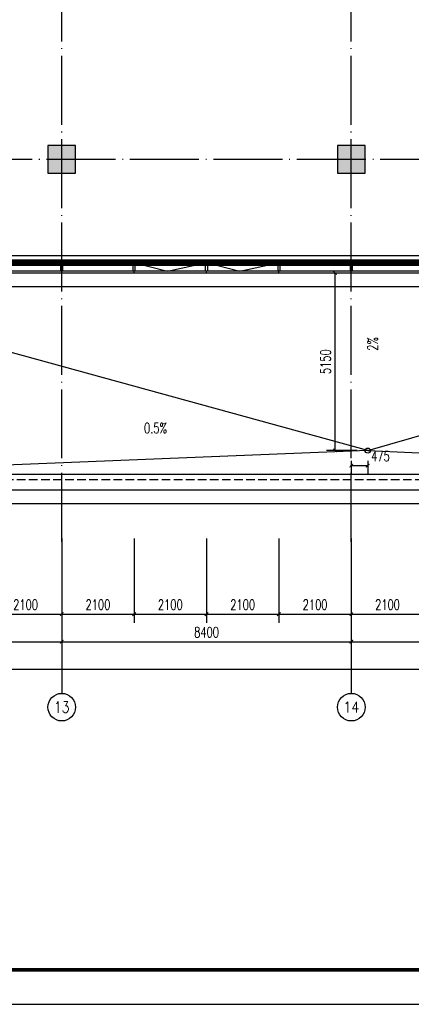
# Model space of a CAD drawing. Extents: x 797781 to 1255204, y 21234 to 1024248.
# Tile 358 of 656: x 962488 to 973849, y 350600 to 379177. Entities that reach past the tile are written whole.
import ezdxf
from ezdxf.enums import TextEntityAlignment as Align

# ---------------------------------------------------------------- set-up
doc = ezdxf.new("R2010")
doc.units = 0
doc.header["$LTSCALE"] = 1000
doc.header["$MEASUREMENT"] = 0
for name, pattern in [('230303生产综合楼-平面图_t8$0$__DASH', [0.35, 0.25, -0.1]), ('230303生产综合楼-平面图_t8$0$DOTE', [2.42, 2, -0.2, 0.02, -0.2]), ('__DASH', [0.35, 0.25, -0.1])]:
    doc.linetypes.add(name, pattern=pattern)
for name, color, linetype in [('230303生产综合楼-平面图_t8$0$3T_WOOD', 21, 'Continuous'), ('230303生产综合楼-平面图_t8$0$AXIS', 3, 'Continuous'), ('230303生产综合楼-平面图_t8$0$AXIS_TEXT', 7, 'Continuous'), ('230303生产综合楼-平面图_t8$0$COLUMN', 40, 'Continuous'), ('230303生产综合楼-平面图_t8$0$CURTWALL', 4, 'Continuous'), ('230303生产综合楼-平面图_t8$0$DIM_SYMB', 3, 'Continuous'), ('230303生产综合楼-平面图_t8$0$DOTE', 1, '230303生产综合楼-平面图_t8$0$DOTE'), ('230303生产综合楼-平面图_t8$0$PUB_DIM', 3, 'Continuous'), ('230303生产综合楼-平面图_t8$0$PUB_HATCH', 8, 'Continuous'), ('230303生产综合楼-平面图_t8$0$PUB_TEXT', 7, 'Continuous'), ('230303生产综合楼-平面图_t8$0$PUB_TITLE', 4, 'Continuous'), ('230303生产综合楼-平面图_t8$0$VPIPE-雨水', 4, 'Continuous'), ('230303生产综合楼-平面图_t8$0$水管', 4, 'Continuous'), ('230303生产综合楼-平面图_t8$0$看线', 115, 'Continuous'), ('AXIS_TEXT', 7, 'Continuous'), ('PUB_HATCH', 8, 'Continuous')]:
    doc.layers.add(name, color=color, linetype=linetype)
doc.styles.add('230303生产综合楼-平面图_t8$0$_TCH_AXIS', font='COMPLEX', dxfattribs={"bigfont": 'GBCBIG'})
doc.styles.add('230303生产综合楼-平面图_t8$0$_TCH_DIM', font='SIMPLEX', dxfattribs={"bigfont": 'GBCBIG'})
doc.styles.add('230303生产综合楼-平面图_T8$0$_TCH_DIM_T3', font='SIMPLEX', dxfattribs={"width": 0.705882, "bigfont": 'GBCBIG'})
doc.styles.add('COMPLEX', font='COMPLEX')
doc.dimstyles.new('230303生产综合楼-平面图_T8$0$_TCH_ARCH&&100', dxfattribs={"dimtxt": 297.5, "dimasz": 100, "dimexe": 250, "dimexo": 300, "dimgap": 126.25, "dimtad": 1, "dimdec": 0, "dimzin": 0, "dimdsep": 46, "dimtxsty": '230303生产综合楼-平面图_T8$0$_TCH_DIM_T3', "dimblk": '230303生产综合楼-平面图_t8$0$_ArchTick', "dimcen": 0.09, "dimclrt": 7, "dimazin": 2, "dimtfac": 1, "dimtdec": 0, "dimtix": 1, "dimtmove": 2, "dimatfit": 3, "dimfxl": 1, "dimtolj": 1, "dimtzin": 0, "dimarcsym": 0})

# ---------------------------------------------------------------- blocks, each defined once
blk = doc.blocks.new('AQ3')
at = {"color": 6, "linetype": '__DASH', "ltscale": 4, "const_width": 200}
blk.add_lwpolyline([(1180371, 357818), (1180371, 354818), (1150569, 354818)], dxfattribs=at)
blk = doc.blocks.new('230303生产综合楼-平面图_t8$0$3-XHS')
at = {"layer": '230303生产综合楼-平面图_t8$0$VPIPE-雨水'}
blk.add_circle((1141993.3, 152910), 75, dxfattribs=at)
blk = doc.blocks.new('230303生产综合楼-平面图_t8$0$3WLGJ')
at = {"layer": '230303生产综合楼-平面图_t8$0$3T_WOOD'}
for points in [[(1087091, 172272), (1087041, 172272), (1087041, 172522), (1087091, 172522)], [(1089191, 172272), (1089141, 172272), (1089141, 172522), (1089191, 172522)], [(1091291, 172272), (1091241, 172272), (1091241, 172522), (1091291, 172522)], [(1093391, 172272), (1093341, 172272), (1093341, 172522), (1093391, 172522)], [(1095491, 172272), (1095441, 172272), (1095441, 172522), (1095491, 172522)]]:
    blk.add_lwpolyline(points, close=True, dxfattribs=at)
for points in [[(1087066, 172222), (1087066, 172272)], [(1089166, 172222), (1089166, 172272)], [(1091266, 172222), (1091266, 172272)], [(1093366, 172222), (1093366, 172272)], [(1095466, 172222), (1095466, 172272)]]:
    blk.add_lwpolyline(points, dxfattribs=at)
blk = doc.blocks.new('230303生产综合楼-平面图_t8$0$_ArchTick')
at = {"color": 0, "linetype": 'ByBlock', "const_width": 0.3}
blk.add_lwpolyline([(-0.5, -0.5), (0.5, 0.5)], dxfattribs=at)
blk = doc.blocks.new('*D1852')
at = {"layer": '230303生产综合楼-平面图_t8$0$PUB_DIM', "color": 0, "lineweight": -2, "transparency": 16777216}
for p, q in [((972283, 371824), (971388, 371824)), ((971638, 366675), (971638, 371824)), ((972283, 366675), (971388, 366675))]:
    blk.add_line(p, q, dxfattribs=at)
at = {"layer": 'Defpoints', "color": 0, "transparency": 16777216}
for p in [(971638, 371824), (972583, 371824), (972583, 366675)]:
    blk.add_point(p, dxfattribs=at)
at = {"layer": '230303生产综合楼-平面图_t8$0$PUB_DIM', "color": 0, "lineweight": -2, "transparency": 16777216, "xscale": 100, "yscale": 100, "zscale": 100}
for p, rotation in [((971638, 371824), 90), ((971638, 366675), 270)]:
    blk.add_blockref('230303生产综合楼-平面图_t8$0$_ArchTick', p, dxfattribs=dict(at, rotation=rotation))
at = {"layer": '230303生产综合楼-平面图_t8$0$PUB_DIM', "color": 7, "transparency": 16777216, "insert": (971363, 369249), "char_height": 297.5, "attachment_point": 5, "rotation": 90, "style": '230303生产综合楼-平面图_T8$0$_TCH_DIM_T3'}
blk.add_mtext('\\A1;5150', dxfattribs=at)
blk = doc.blocks.new('*D1853')
at = {"layer": '230303生产综合楼-平面图_t8$0$PUB_DIM', "color": 0, "lineweight": -2, "transparency": 16777216}
for p, q in [((972108, 366371), (972108, 365985)), ((972583, 366371), (972583, 365985)), ((972108, 366235), (972583, 366235))]:
    blk.add_line(p, q, dxfattribs=at)
at = {"layer": 'Defpoints', "color": 0, "transparency": 16777216}
for p in [(972108, 366671), (972583, 366671), (972583, 366235)]:
    blk.add_point(p, dxfattribs=at)
at = {"layer": '230303生产综合楼-平面图_t8$0$PUB_DIM', "color": 0, "lineweight": -2, "transparency": 16777216, "xscale": 100, "yscale": 100, "zscale": 100, "rotation": 180}
blk.add_blockref('230303生产综合楼-平面图_t8$0$_ArchTick', (972108, 366235), dxfattribs=at)
at = {"layer": '230303生产综合楼-平面图_t8$0$PUB_DIM', "color": 0, "lineweight": -2, "transparency": 16777216, "xscale": 100, "yscale": 100, "zscale": 100}
blk.add_blockref('230303生产综合楼-平面图_t8$0$_ArchTick', (972583, 366235), dxfattribs=at)
at = {"layer": '230303生产综合楼-平面图_t8$0$PUB_DIM', "color": 7, "transparency": 16777216, "insert": (972953, 366510), "char_height": 297.5, "attachment_point": 5, "style": '230303生产综合楼-平面图_T8$0$_TCH_DIM_T3'}
blk.add_mtext('\\A1;475', dxfattribs=at)
blk = doc.blocks.new('*D2081')
at = {"layer": '230303生产综合楼-平面图_t8$0$AXIS', "color": 0, "lineweight": -2, "transparency": 16777216}
for p, q in [((961608, 364124), (961608, 361674)), ((963708, 364124), (963708, 361674)), ((961608, 361924), (963708, 361924))]:
    blk.add_line(p, q, dxfattribs=at)
at = {"layer": 'Defpoints', "color": 0, "transparency": 16777216}
for p in [(961608, 364424), (963708, 364424), (963708, 361924)]:
    blk.add_point(p, dxfattribs=at)
at = {"layer": '230303生产综合楼-平面图_t8$0$AXIS', "color": 0, "lineweight": -2, "transparency": 16777216, "xscale": 100, "yscale": 100, "zscale": 100, "rotation": 180}
blk.add_blockref('230303生产综合楼-平面图_t8$0$_ArchTick', (961608, 361924), dxfattribs=at)
at = {"layer": '230303生产综合楼-平面图_t8$0$AXIS', "color": 0, "lineweight": -2, "transparency": 16777216, "xscale": 100, "yscale": 100, "zscale": 100}
blk.add_blockref('230303生产综合楼-平面图_t8$0$_ArchTick', (963708, 361924), dxfattribs=at)
at = {"layer": '230303生产综合楼-平面图_t8$0$AXIS', "color": 7, "transparency": 16777216, "insert": (962658, 362199), "char_height": 297.5, "attachment_point": 5, "style": '230303生产综合楼-平面图_T8$0$_TCH_DIM_T3'}
blk.add_mtext('\\A1;2100', dxfattribs=at)
blk = doc.blocks.new('*D2082')
at = {"layer": '230303生产综合楼-平面图_t8$0$AXIS', "color": 0, "lineweight": -2, "transparency": 16777216}
for p, q in [((963708, 364124), (963708, 361674)), ((965808, 364124), (965808, 361674)), ((963708, 361924), (965808, 361924))]:
    blk.add_line(p, q, dxfattribs=at)
at = {"layer": 'Defpoints', "color": 0, "transparency": 16777216}
for p in [(963708, 364424), (965808, 364424), (965808, 361924)]:
    blk.add_point(p, dxfattribs=at)
at = {"layer": '230303生产综合楼-平面图_t8$0$AXIS', "color": 0, "lineweight": -2, "transparency": 16777216, "xscale": 100, "yscale": 100, "zscale": 100, "rotation": 180}
blk.add_blockref('230303生产综合楼-平面图_t8$0$_ArchTick', (963708, 361924), dxfattribs=at)
at = {"layer": '230303生产综合楼-平面图_t8$0$AXIS', "color": 0, "lineweight": -2, "transparency": 16777216, "xscale": 100, "yscale": 100, "zscale": 100}
blk.add_blockref('230303生产综合楼-平面图_t8$0$_ArchTick', (965808, 361924), dxfattribs=at)
at = {"layer": '230303生产综合楼-平面图_t8$0$AXIS', "color": 7, "transparency": 16777216, "insert": (964758, 362199), "char_height": 297.5, "attachment_point": 5, "style": '230303生产综合楼-平面图_T8$0$_TCH_DIM_T3'}
blk.add_mtext('\\A1;2100', dxfattribs=at)
blk = doc.blocks.new('*D2083')
at = {"layer": '230303生产综合楼-平面图_t8$0$AXIS', "color": 0, "lineweight": -2, "transparency": 16777216}
for p, q in [((965808, 364124), (965808, 361674)), ((967908, 364124), (967908, 361674)), ((965808, 361924), (967908, 361924))]:
    blk.add_line(p, q, dxfattribs=at)
at = {"layer": 'Defpoints', "color": 0, "transparency": 16777216}
for p in [(965808, 364424), (967908, 364424), (967908, 361924)]:
    blk.add_point(p, dxfattribs=at)
at = {"layer": '230303生产综合楼-平面图_t8$0$AXIS', "color": 0, "lineweight": -2, "transparency": 16777216, "xscale": 100, "yscale": 100, "zscale": 100, "rotation": 180}
blk.add_blockref('230303生产综合楼-平面图_t8$0$_ArchTick', (965808, 361924), dxfattribs=at)
at = {"layer": '230303生产综合楼-平面图_t8$0$AXIS', "color": 0, "lineweight": -2, "transparency": 16777216, "xscale": 100, "yscale": 100, "zscale": 100}
blk.add_blockref('230303生产综合楼-平面图_t8$0$_ArchTick', (967908, 361924), dxfattribs=at)
at = {"layer": '230303生产综合楼-平面图_t8$0$AXIS', "color": 7, "transparency": 16777216, "insert": (966858, 362199), "char_height": 297.5, "attachment_point": 5, "style": '230303生产综合楼-平面图_T8$0$_TCH_DIM_T3'}
blk.add_mtext('\\A1;2100', dxfattribs=at)
blk = doc.blocks.new('*D2084')
at = {"layer": '230303生产综合楼-平面图_t8$0$AXIS', "color": 0, "lineweight": -2, "transparency": 16777216}
for p, q in [((967908, 364124), (967908, 361674)), ((970008, 364124), (970008, 361674)), ((967908, 361924), (970008, 361924))]:
    blk.add_line(p, q, dxfattribs=at)
at = {"layer": 'Defpoints', "color": 0, "transparency": 16777216}
for p in [(967908, 364424), (970008, 364424), (970008, 361924)]:
    blk.add_point(p, dxfattribs=at)
at = {"layer": '230303生产综合楼-平面图_t8$0$AXIS', "color": 0, "lineweight": -2, "transparency": 16777216, "xscale": 100, "yscale": 100, "zscale": 100, "rotation": 180}
blk.add_blockref('230303生产综合楼-平面图_t8$0$_ArchTick', (967908, 361924), dxfattribs=at)
at = {"layer": '230303生产综合楼-平面图_t8$0$AXIS', "color": 0, "lineweight": -2, "transparency": 16777216, "xscale": 100, "yscale": 100, "zscale": 100}
blk.add_blockref('230303生产综合楼-平面图_t8$0$_ArchTick', (970008, 361924), dxfattribs=at)
at = {"layer": '230303生产综合楼-平面图_t8$0$AXIS', "color": 7, "transparency": 16777216, "insert": (968958, 362199), "char_height": 297.5, "attachment_point": 5, "style": '230303生产综合楼-平面图_T8$0$_TCH_DIM_T3'}
blk.add_mtext('\\A1;2100', dxfattribs=at)
blk = doc.blocks.new('*D2085')
at = {"layer": '230303生产综合楼-平面图_t8$0$AXIS', "color": 0, "lineweight": -2, "transparency": 16777216}
for p, q in [((970008, 364124), (970008, 361674)), ((972108, 364124), (972108, 361674)), ((970008, 361924), (972108, 361924))]:
    blk.add_line(p, q, dxfattribs=at)
at = {"layer": 'Defpoints', "color": 0, "transparency": 16777216}
for p in [(970008, 364424), (972108, 364424), (972108, 361924)]:
    blk.add_point(p, dxfattribs=at)
at = {"layer": '230303生产综合楼-平面图_t8$0$AXIS', "color": 0, "lineweight": -2, "transparency": 16777216, "xscale": 100, "yscale": 100, "zscale": 100, "rotation": 180}
blk.add_blockref('230303生产综合楼-平面图_t8$0$_ArchTick', (970008, 361924), dxfattribs=at)
at = {"layer": '230303生产综合楼-平面图_t8$0$AXIS', "color": 0, "lineweight": -2, "transparency": 16777216, "xscale": 100, "yscale": 100, "zscale": 100}
blk.add_blockref('230303生产综合楼-平面图_t8$0$_ArchTick', (972108, 361924), dxfattribs=at)
at = {"layer": '230303生产综合楼-平面图_t8$0$AXIS', "color": 7, "transparency": 16777216, "insert": (971058, 362199), "char_height": 297.5, "attachment_point": 5, "style": '230303生产综合楼-平面图_T8$0$_TCH_DIM_T3'}
blk.add_mtext('\\A1;2100', dxfattribs=at)
blk = doc.blocks.new('*D2086')
at = {"layer": '230303生产综合楼-平面图_t8$0$AXIS', "color": 0, "lineweight": -2, "transparency": 16777216}
for p, q in [((972108, 364124), (972108, 361674)), ((974208, 364124), (974208, 361674)), ((972108, 361924), (974208, 361924))]:
    blk.add_line(p, q, dxfattribs=at)
at = {"layer": 'Defpoints', "color": 0, "transparency": 16777216}
for p in [(972108, 364424), (974208, 364424), (974208, 361924)]:
    blk.add_point(p, dxfattribs=at)
at = {"layer": '230303生产综合楼-平面图_t8$0$AXIS', "color": 0, "lineweight": -2, "transparency": 16777216, "xscale": 100, "yscale": 100, "zscale": 100, "rotation": 180}
blk.add_blockref('230303生产综合楼-平面图_t8$0$_ArchTick', (972108, 361924), dxfattribs=at)
at = {"layer": '230303生产综合楼-平面图_t8$0$AXIS', "color": 0, "lineweight": -2, "transparency": 16777216, "xscale": 100, "yscale": 100, "zscale": 100}
blk.add_blockref('230303生产综合楼-平面图_t8$0$_ArchTick', (974208, 361924), dxfattribs=at)
at = {"layer": '230303生产综合楼-平面图_t8$0$AXIS', "color": 7, "transparency": 16777216, "insert": (973158, 362199), "char_height": 297.5, "attachment_point": 5, "style": '230303生产综合楼-平面图_T8$0$_TCH_DIM_T3'}
blk.add_mtext('\\A1;2100', dxfattribs=at)
blk = doc.blocks.new('*D2131')
at = {"layer": '230303生产综合楼-平面图_t8$0$AXIS', "color": 0, "lineweight": -2, "transparency": 16777216}
for p, q in [((955308, 363324), (955308, 360874)), ((963708, 363324), (963708, 360874)), ((955308, 361124), (963708, 361124))]:
    blk.add_line(p, q, dxfattribs=at)
at = {"layer": 'Defpoints', "color": 0, "transparency": 16777216}
for p in [(955308, 363624), (963708, 363624), (963708, 361124)]:
    blk.add_point(p, dxfattribs=at)
at = {"layer": '230303生产综合楼-平面图_t8$0$AXIS', "color": 0, "lineweight": -2, "transparency": 16777216, "xscale": 100, "yscale": 100, "zscale": 100, "rotation": 180}
blk.add_blockref('230303生产综合楼-平面图_t8$0$_ArchTick', (955308, 361124), dxfattribs=at)
at = {"layer": '230303生产综合楼-平面图_t8$0$AXIS', "color": 0, "lineweight": -2, "transparency": 16777216, "xscale": 100, "yscale": 100, "zscale": 100}
blk.add_blockref('230303生产综合楼-平面图_t8$0$_ArchTick', (963708, 361124), dxfattribs=at)
at = {"layer": '230303生产综合楼-平面图_t8$0$AXIS', "color": 7, "transparency": 16777216, "insert": (959508, 361399), "char_height": 297.5, "attachment_point": 5, "style": '230303生产综合楼-平面图_T8$0$_TCH_DIM_T3'}
blk.add_mtext('\\A1;8400', dxfattribs=at)
blk = doc.blocks.new('*D2132')
at = {"layer": '230303生产综合楼-平面图_t8$0$AXIS', "color": 0, "lineweight": -2, "transparency": 16777216}
for p, q in [((963708, 363324), (963708, 360874)), ((972108, 363324), (972108, 360874)), ((963708, 361124), (972108, 361124))]:
    blk.add_line(p, q, dxfattribs=at)
at = {"layer": 'Defpoints', "color": 0, "transparency": 16777216}
for p in [(963708, 363624), (972108, 363624), (972108, 361124)]:
    blk.add_point(p, dxfattribs=at)
at = {"layer": '230303生产综合楼-平面图_t8$0$AXIS', "color": 0, "lineweight": -2, "transparency": 16777216, "xscale": 100, "yscale": 100, "zscale": 100, "rotation": 180}
blk.add_blockref('230303生产综合楼-平面图_t8$0$_ArchTick', (963708, 361124), dxfattribs=at)
at = {"layer": '230303生产综合楼-平面图_t8$0$AXIS', "color": 0, "lineweight": -2, "transparency": 16777216, "xscale": 100, "yscale": 100, "zscale": 100}
blk.add_blockref('230303生产综合楼-平面图_t8$0$_ArchTick', (972108, 361124), dxfattribs=at)
at = {"layer": '230303生产综合楼-平面图_t8$0$AXIS', "color": 7, "transparency": 16777216, "insert": (967908, 361399), "char_height": 297.5, "attachment_point": 5, "style": '230303生产综合楼-平面图_T8$0$_TCH_DIM_T3'}
blk.add_mtext('\\A1;8400', dxfattribs=at)
blk = doc.blocks.new('*D2133')
at = {"layer": '230303生产综合楼-平面图_t8$0$AXIS', "color": 0, "lineweight": -2, "transparency": 16777216}
for p, q in [((972108, 363324), (972108, 360874)), ((980508, 363324), (980508, 360874)), ((972108, 361124), (980508, 361124))]:
    blk.add_line(p, q, dxfattribs=at)
at = {"layer": 'Defpoints', "color": 0, "transparency": 16777216}
for p in [(972108, 363624), (980508, 363624), (980508, 361124)]:
    blk.add_point(p, dxfattribs=at)
at = {"layer": '230303生产综合楼-平面图_t8$0$AXIS', "color": 0, "lineweight": -2, "transparency": 16777216, "xscale": 100, "yscale": 100, "zscale": 100, "rotation": 180}
blk.add_blockref('230303生产综合楼-平面图_t8$0$_ArchTick', (972108, 361124), dxfattribs=at)
at = {"layer": '230303生产综合楼-平面图_t8$0$AXIS', "color": 0, "lineweight": -2, "transparency": 16777216, "xscale": 100, "yscale": 100, "zscale": 100}
blk.add_blockref('230303生产综合楼-平面图_t8$0$_ArchTick', (980508, 361124), dxfattribs=at)
at = {"layer": '230303生产综合楼-平面图_t8$0$AXIS', "color": 7, "transparency": 16777216, "insert": (976308, 361399), "char_height": 297.5, "attachment_point": 5, "style": '230303生产综合楼-平面图_T8$0$_TCH_DIM_T3'}
blk.add_mtext('\\A1;8400', dxfattribs=at)
blk = doc.blocks.new('*D2136')
at = {"layer": '230303生产综合楼-平面图_t8$0$AXIS', "color": 0, "lineweight": -2, "transparency": 16777216}
for p, q in [((895858, 363324), (895858, 360074)), ((989558, 363324), (989558, 360074)), ((895858, 360324), (989558, 360324))]:
    blk.add_line(p, q, dxfattribs=at)
at = {"layer": 'Defpoints', "color": 0, "transparency": 16777216}
for p in [(895858, 363624), (989558, 363624), (989558, 360324)]:
    blk.add_point(p, dxfattribs=at)
at = {"layer": '230303生产综合楼-平面图_t8$0$AXIS', "color": 0, "lineweight": -2, "transparency": 16777216, "xscale": 100, "yscale": 100, "zscale": 100, "rotation": 180}
blk.add_blockref('230303生产综合楼-平面图_t8$0$_ArchTick', (895858, 360324), dxfattribs=at)
at = {"layer": '230303生产综合楼-平面图_t8$0$AXIS', "color": 0, "lineweight": -2, "transparency": 16777216, "xscale": 100, "yscale": 100, "zscale": 100}
blk.add_blockref('230303生产综合楼-平面图_t8$0$_ArchTick', (989558, 360324), dxfattribs=at)
at = {"layer": '230303生产综合楼-平面图_t8$0$AXIS', "color": 7, "transparency": 16777216, "insert": (942708, 360599), "char_height": 297.5, "attachment_point": 5, "style": '230303生产综合楼-平面图_T8$0$_TCH_DIM_T3'}
blk.add_mtext('\\A1;93700', dxfattribs=at)
blk = doc.blocks.new('_AXISO')
blk.add_circle((0, 0), 0.5)
at = {"layer": 'AXIS_TEXT', "style": 'COMPLEX', "width": 1.041667}
blk.add_attdef('A', text='', height=0.56, dxfattribs=at).set_placement((-0.25, -0.28), (0.25, -0.28), align=Align.FIT)
blk = doc.blocks.new('_FZH')
blk.add_lwpolyline([(-0.5, -0.5), (0.5, -0.5), (0.5, 0.5), (-0.5, 0.5)], close=True)
at = {"layer": 'PUB_HATCH'}
blk.add_solid([(-0.5, -0.5), (0.5, -0.5), (-0.5, 0.5), (0.5, 0.5)], dxfattribs=at)

msp = doc.modelspace()

# ---------------------------------------------------------------- linework, layer by layer
at = {"layer": '230303生产综合楼-平面图_t8$0$AXIS'}
for p, q in [((963708, 363624.2), (963708, 359624.2)), ((972108, 363624.2), (972108, 359624.2))]:
    msp.add_line(p, q, dxfattribs=at)
at = {"layer": '230303生产综合楼-平面图_t8$0$CURTWALL'}
for points in [[(925908, 371824.2), (921708, 371824.2), (895858, 374504.1), (895858, 397907.4), (921708, 395224.2), (989558, 395224.2), (989558, 371824.2), (959455.5, 371824.2)], [(925908, 371874.2), (921710.6, 371874.2), (895908, 374549.2), (895908, 397852), (921705.4, 395174.2), (989508, 395174.2), (989508, 371874.2), (959455.5, 371874.2)], [(925908, 372124.2), (921723.5, 372124.2), (896158, 374774.6), (896158, 397574.7), (921692.5, 394924.2), (989258, 394924.2), (989258, 372124.2), (959455.5, 372124.2)], [(989108, 371824.2), (989108, 365974.2), (921731.3, 365974.2), (896308, 368609.9), (896308, 374457.5)], [(989558, 371424.2), (989558, 365524.2), (921708, 365524.2), (895858, 368204.1), (895858, 374101.9)], [(965833, 372124.2), (966774.8, 371874.2), (967883, 372124.2)], [(967933, 372124.2), (968874.8, 371874.2), (969983, 372124.2)]]:
    msp.add_lwpolyline(points, dxfattribs=at)
at = {"layer": '230303生产综合楼-平面图_t8$0$DIM_SYMB'}
for points in [[(972979.2, 370397.8, 0, 0, 0), (972979.2, 369420.8, 80, 0, 0), (972979.2, 369120.8, 0, 0, 0)], [(964966.6, 367071.2, 0, 0, 0), (967604.4, 367071.2, 80, 0, 0), (967904.4, 367071.2, 0, 0, 0)]]:
    msp.add_lwpolyline(points, format="xyseb", dxfattribs=at)
at = {"layer": '230303生产综合楼-平面图_t8$0$DOTE'}
for p, q in [((963708, 364027.4), (963708, 397924.2)), ((972108, 364027.4), (972108, 397924.2)), ((895508, 375124.2), (989908, 375124.2))]:
    msp.add_line(p, q, dxfattribs=at)
at = {"layer": '230303生产综合楼-平面图_t8$0$PUB_HATCH', "color": 8}
for points in [[(989058, 378924.2), (989058, 372324.2), (959455.5, 372324.2)], [(989058, 374874.2), (989058, 372324.2), (959508, 372324.2), (959508, 372124.2)]]:
    msp.add_lwpolyline(points, dxfattribs=at)
at = {"layer": '230303生产综合楼-平面图_t8$0$PUB_TITLE'}
msp.add_lwpolyline([(881593.5, 350600.2), (1007693.5, 350600.2), (1007693.5, 410000.2), (881593.5, 410000.2)], close=True, dxfattribs=at)
at = {"layer": '230303生产综合楼-平面图_t8$0$PUB_TITLE', "const_width": 100}
msp.add_lwpolyline([(884093.5, 351600.2), (1006693.5, 351600.2), (1006693.5, 409000.2), (884093.5, 409000.2)], close=True, dxfattribs=at)
at = {"layer": '230303生产综合楼-平面图_t8$0$水管'}
for q in [(988908, 371424.2), (955308, 365974.2), (989108, 365974.2)]:
    msp.add_line((972583, 366670.6), q, dxfattribs=at)
msp.add_lwpolyline([(972583, 366670.6), (955308, 371424.2)], dxfattribs=at)
at = {"layer": '230303生产综合楼-平面图_t8$0$看线'}
msp.add_lwpolyline([(895458, 398351.7), (921394.7, 395624.2), (989958, 395624.2), (989958, 371424.2), (921321.3, 371424.2), (895458, 374144)], close=True, dxfattribs=at)
at = {"layer": '230303生产综合楼-平面图_t8$0$看线', "linetype": '230303生产综合楼-平面图_t8$0$__DASH'}
msp.add_lwpolyline([(989258, 371824.2), (989258, 365824.2), (921723.5, 365824.2), (896158, 368474.6), (896158, 374473)], dxfattribs=at)
at = {"layer": '230303生产综合楼-平面图_t8$0$看线'}
msp.add_lwpolyline([(989958, 371424.2), (989958, 365124.2), (921321.3, 365124.2), (895458, 367844), (895458, 374144)], dxfattribs=at)

# ---------------------------------------------------------------- block references
for name, p in [('230303生产综合楼-平面图_t8$0$3WLGJ', (-123358.3, 199602.3)), ('AQ3', (-191113.3, 17306.7)), ('230303生产综合楼-平面图_t8$0$3-XHS', (-169410.3, 213760.7))]:
    msp.add_blockref(name, p)
at = {"layer": '230303生产综合楼-平面图_t8$0$AXIS'}
ref = msp.add_blockref('_AXISO', (963708, 359224.2), dxfattribs=dict(at, xscale=800, yscale=800, zscale=800))
ref.add_attrib('A', '13', dxfattribs={"layer": '230303生产综合楼-平面图_t8$0$AXIS_TEXT', "ltscale": 2, "height": 328.45, "style": '230303生产综合楼-平面图_t8$0$_TCH_AXIS'}).set_placement((963481.2, 359060), (963934.8, 359060), align=Align.FIT)
ref = msp.add_blockref('_AXISO', (972108, 359224.2), dxfattribs=dict(at, xscale=800, yscale=800, zscale=800))
ref.add_attrib('A', '14', dxfattribs={"layer": '230303生产综合楼-平面图_t8$0$AXIS_TEXT', "ltscale": 2, "height": 314.07, "style": '230303生产综合楼-平面图_t8$0$_TCH_AXIS'}).set_placement((971876.2, 359067.2), (972339.8, 359067.2), align=Align.FIT)
at = {"layer": '230303生产综合楼-平面图_t8$0$COLUMN', "xscale": 800, "yscale": 800, "zscale": 800, "rotation": 270}
for p in [(963708, 375124.2), (972108, 375124.2)]:
    msp.add_blockref('_FZH', p, dxfattribs=at)

# ---------------------------------------------------------------- texts
at = {"layer": '230303生产综合楼-平面图_t8$0$PUB_TEXT', "style": '230303生产综合楼-平面图_t8$0$_TCH_DIM', "width": 0.705882}
msp.add_text('2%', height=297.5, rotation=90, dxfattribs=at).set_placement((972874.2, 369569.3))
msp.add_text('0.5%', height=297.5, dxfattribs=at).set_placement((966095.5, 367176.2))

# ---------------------------------------------------------------- dimensions: what is measured, and where the dimension line sits
at = {"layer": '230303生产综合楼-平面图_t8$0$AXIS'}
for p1, p2, distance, picture, middle in [((961608, 364424.2), (963708, 364424.2), -2500, '*D2081', (962658, 362199.2)), ((963708, 364424.2), (965808.1, 364424.2), -2500, '*D2082', (964758.1, 362199.2)), ((965808.1, 364424.2), (967908, 364424.2), -2500, '*D2083', (966858.1, 362199.2)), ((967908, 364424.2), (970008, 364424.2), -2500, '*D2084', (968958, 362199.2)), ((970008, 364424.2), (972108, 364424.2), -2500, '*D2085', (971058, 362199.2)), ((972108, 364424.2), (974208.1, 364424.2), -2500, '*D2086', (973158.1, 362199.2)), ((895858, 363624.2), (989558, 363624.2), -3300, '*D2136', (942708, 360599.2)), ((955308, 363624.2), (963708, 363624.2), -2500, '*D2131', (959508, 361399.2)), ((963708, 363624.2), (972108, 363624.2), -2500, '*D2132', (967908, 361399.2)), ((972108, 363624.2), (980508, 363624.2), -2500, '*D2133', (976308, 361399.2))]:
    dim = msp.add_aligned_dim(p1=p1, p2=p2, distance=distance, dimstyle='230303生产综合楼-平面图_T8$0$_TCH_ARCH&&100', dxfattribs=at)
    dim.commit()
    dim.dimension.update_dxf_attribs({"geometry": picture, "text_midpoint": middle})
at = {"layer": '230303生产综合楼-平面图_t8$0$PUB_DIM'}
dim = msp.add_aligned_dim(p1=(972583, 366674.6), p2=(972583, 371824.2), distance=945.2, dimstyle='230303生产综合楼-平面图_T8$0$_TCH_ARCH&&100', dxfattribs=at)
dim.commit()
dim.dimension.update_dxf_attribs({"geometry": '*D1852', "text_midpoint": (971362.9, 369249.4)})
dim = msp.add_linear_dim(base=(972583, 366234.9), p1=(972108, 366670.6), p2=(972583, 366670.6), angle=0, dimstyle='230303生产综合楼-平面图_T8$0$_TCH_ARCH&&100', dxfattribs=at)
dim.commit()
dim.dimension.update_dxf_attribs({"geometry": '*D1853', "text_midpoint": (972953, 366509.9), "dimtype": 161})

doc.saveas('drawing.dxf')
